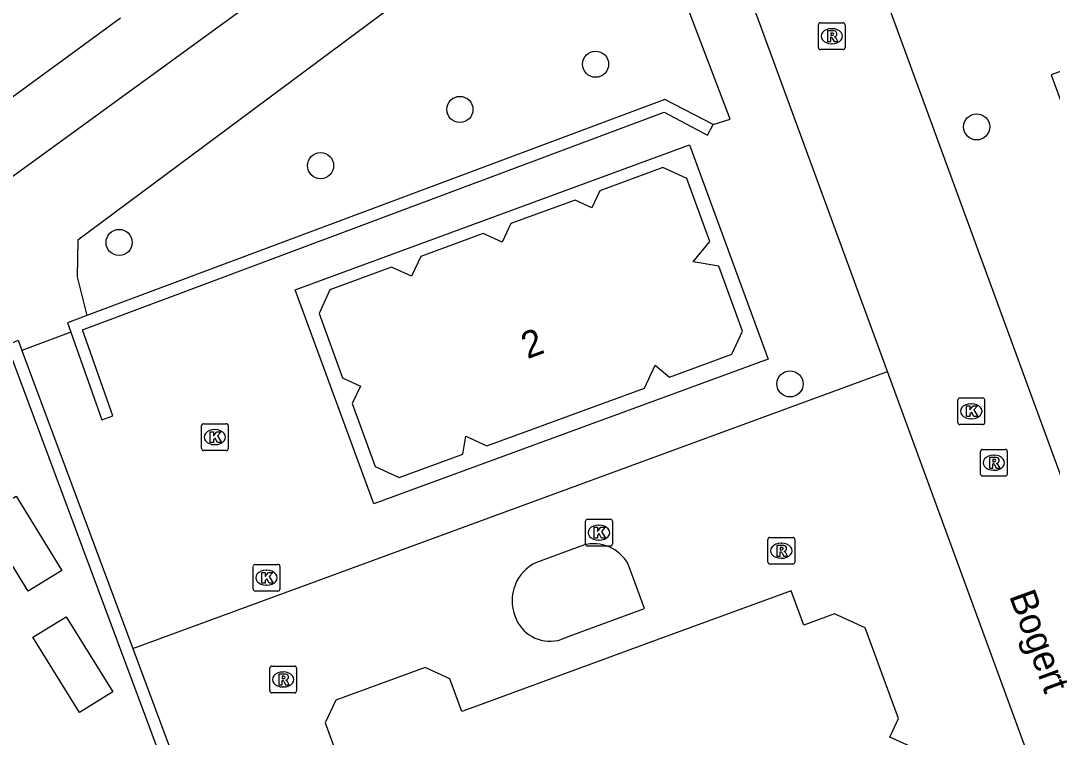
# Model space of a CAD drawing. Extents: x 160806 to 161707, y 383697 to 384148.
# Drawn here: x 160917.75 to 160956.33, y 383917.33 to 383944.12 of the extents above; entities that cross this region are included whole.
import ezdxf

# ---------------------------------------------------------------- set-up
doc = ezdxf.new("R2010")
doc.units = 0
for name, color, linetype in [('IMGEO_Boom', 7, 'Continuous'), ('IMGEO_Fietspad_open', 7, 'Continuous'), ('IMGEO_Kolk', 7, 'Continuous'), ('IMGEO_Muur', 7, 'Continuous'), ('IMGEO_Openbare_ruimte_label', 7, 'Continuous'), ('IMGEO_Pand', 7, 'Continuous'), ('IMGEO_Pand_nummerreeks', 7, 'Continuous'), ('IMGEO_Rijbaan_lokaal_open', 7, 'Continuous'), ('IMGEO_Rioolput', 7, 'Continuous'), ('IMGEO_Voetpad_open', 7, 'Continuous')]:
    doc.layers.add(name, color=color, linetype=linetype)

msp = doc.modelspace()

# ---------------------------------------------------------------- linework, layer by layer
at = {"layer": 'IMGEO_Boom'}
for centre in [(160939.25, 383942.496), (160934.176, 383940.804), (160953.501, 383940.152), (160928.964, 383938.703), (160921.431, 383935.831), (160946.521, 383930.543)]:
    msp.add_circle(centre, 0.489, dxfattribs=at)
at = {"layer": 'IMGEO_Fietspad_open'}
for points in [[(160930.868, 383948.143), (160928.691, 383946.466), (160915.435, 383936.839)], [(160921.489, 383944.216), (160915.944, 383940.183)]]:
    msp.add_lwpolyline(points, dxfattribs=at)
at = {"layer": 'IMGEO_Kolk'}
for p, q in [((160952.799, 383929.095), (160952.799, 383929.947)), ((160952.874, 383930.021), (160953.726, 383930.021)), ((160953.8, 383929.947), (160953.8, 383929.095)), ((160953.287, 383929.801), (160953.312, 383929.801)), ((160953.31, 383929.241), (160953.285, 383929.241)), ((160924.514, 383928.127), (160924.514, 383928.979)), ((160924.589, 383929.053), (160925.441, 383929.053)), ((160925.002, 383928.833), (160925.027, 383928.833)), ((160925.515, 383928.979), (160925.515, 383928.127)), ((160953.726, 383929.021), (160952.874, 383929.021)), ((160925.441, 383928.053), (160924.589, 383928.053)), ((160925.025, 383928.273), (160925, 383928.273)), ((160938.876, 383924.556), (160938.876, 383925.408)), ((160938.951, 383925.482), (160939.803, 383925.482)), ((160939.877, 383925.408), (160939.877, 383924.556)), ((160939.364, 383925.262), (160939.389, 383925.262)), ((160939.387, 383924.702), (160939.362, 383924.702)), ((160939.803, 383924.482), (160938.951, 383924.482)), ((160926.52, 383923.797), (160927.372, 383923.797)), ((160926.445, 383922.871), (160926.445, 383923.723)), ((160926.933, 383923.577), (160926.958, 383923.577)), ((160927.446, 383923.723), (160927.446, 383922.871)), ((160926.956, 383923.017), (160926.931, 383923.017)), ((160927.372, 383922.797), (160926.52, 383922.797))]:
    msp.add_line(p, q, dxfattribs=at)
for points in [[(160952.799, 383929.095), (160952.799, 383929.947)], [(160952.874, 383930.021), (160953.726, 383930.021)], [(160953.8, 383929.947), (160953.8, 383929.095)], [(160953.12, 383929.721), (160953.243, 383929.721), (160953.243, 383929.57), (160953.373, 383929.721), (160953.537, 383929.721), (160953.391, 383929.57), (160953.544, 383929.321), (160953.392, 383929.321), (160953.307, 383929.485), (160953.243, 383929.418), (160953.243, 383929.321), (160953.12, 383929.321), (160953.12, 383929.721)], [(160924.514, 383928.127), (160924.514, 383928.979)], [(160924.589, 383929.053), (160925.441, 383929.053)], [(160925.515, 383928.979), (160925.515, 383928.127)], [(160953.726, 383929.021), (160952.874, 383929.021)], [(160924.835, 383928.753), (160924.958, 383928.753), (160924.958, 383928.602), (160925.088, 383928.753), (160925.252, 383928.753), (160925.106, 383928.602), (160925.259, 383928.353), (160925.107, 383928.353), (160925.022, 383928.517), (160924.958, 383928.45), (160924.958, 383928.353), (160924.835, 383928.353), (160924.835, 383928.753)], [(160925.441, 383928.053), (160924.589, 383928.053)], [(160938.876, 383924.556), (160938.876, 383925.408)], [(160938.951, 383925.482), (160939.803, 383925.482)], [(160939.877, 383925.408), (160939.877, 383924.556)], [(160939.197, 383925.182), (160939.32, 383925.182), (160939.32, 383925.031), (160939.45, 383925.182), (160939.614, 383925.182), (160939.468, 383925.031), (160939.621, 383924.782), (160939.469, 383924.782), (160939.384, 383924.946), (160939.32, 383924.879), (160939.32, 383924.782), (160939.197, 383924.782), (160939.197, 383925.182)], [(160939.803, 383924.482), (160938.951, 383924.482)], [(160926.52, 383923.797), (160927.372, 383923.797)], [(160926.445, 383922.871), (160926.445, 383923.723)], [(160926.766, 383923.497), (160926.889, 383923.497), (160926.889, 383923.346), (160927.019, 383923.497), (160927.183, 383923.497), (160927.037, 383923.346), (160927.19, 383923.097), (160927.038, 383923.097), (160926.953, 383923.261), (160926.889, 383923.194), (160926.889, 383923.097), (160926.766, 383923.097), (160926.766, 383923.497)], [(160927.446, 383923.723), (160927.446, 383922.871)], [(160927.372, 383922.797), (160926.52, 383922.797)]]:
    msp.add_lwpolyline(points, dxfattribs=at)
for centre, start, end in [((160952.876, 383929.945), 91.552, 178.448), ((160952.876, 383929.945), 91.552, 178.448), ((160953.724, 383929.945), 1.552, 88.448), ((160953.724, 383929.945), 1.552, 88.448), ((160924.591, 383928.977), 91.552, 178.448), ((160924.591, 383928.977), 91.552, 178.448), ((160925.439, 383928.977), 1.552, 88.448), ((160925.439, 383928.977), 1.552, 88.448), ((160952.876, 383929.097), 181.552, 268.448), ((160952.876, 383929.097), 181.552, 268.448), ((160953.724, 383929.097), 271.552, 358.448), ((160953.724, 383929.097), 271.552, 358.448), ((160924.591, 383928.129), 181.552, 268.448), ((160924.591, 383928.129), 181.552, 268.448), ((160925.439, 383928.129), 271.552, 358.448), ((160925.439, 383928.129), 271.552, 358.448), ((160938.953, 383925.406), 91.552, 178.448), ((160938.953, 383925.406), 91.552, 178.448), ((160939.801, 383925.406), 1.552, 88.448), ((160939.801, 383925.406), 1.552, 88.448), ((160938.953, 383924.558), 181.552, 268.448), ((160938.953, 383924.558), 181.552, 268.448), ((160939.801, 383924.558), 271.552, 358.448), ((160939.801, 383924.558), 271.552, 358.448), ((160926.522, 383923.721), 91.552, 178.448), ((160926.522, 383923.721), 91.552, 178.448), ((160927.37, 383923.721), 1.552, 88.448), ((160927.37, 383923.721), 1.552, 88.448), ((160926.522, 383922.873), 181.552, 268.448), ((160926.522, 383922.873), 181.552, 268.448), ((160927.37, 383922.873), 271.552, 358.448), ((160927.37, 383922.873), 271.552, 358.448)]:
    msp.add_arc(centre, 0.0765, start, end, dxfattribs=at)
for centre, major_axis, ratio, start_param, end_param in [((160953.286, 383929.521), (-0.387, 0.002), 0.722429, 4.712389, 7.853982), ((160953.311, 383929.521), (-0.39, 0.002), 0.717154, 1.570796, 4.712389), ((160925.001, 383928.553), (-0.387, 0.002), 0.722429, 4.712389, 7.853982), ((160925.026, 383928.553), (-0.39, 0.002), 0.717154, 1.570796, 4.712389), ((160939.363, 383924.982), (-0.387, 0.002), 0.722429, 4.712389, 7.853982), ((160939.388, 383924.982), (-0.39, 0.002), 0.717154, 1.570796, 4.712389), ((160926.932, 383923.297), (-0.387, 0.002), 0.722429, 4.712389, 7.853982), ((160926.957, 383923.297), (-0.39, 0.002), 0.717154, 1.570796, 4.712389)]:
    msp.add_ellipse(centre, major_axis=major_axis, ratio=ratio, start_param=start_param, end_param=end_param, dxfattribs=at)
at = {"layer": 'IMGEO_Muur'}
for points in [[(160943.643, 383940.237), (160941.844, 383941.179), (160920.227, 383933.101)], [(160919.628, 383932.473), (160920.785, 383929.199), (160921.2, 383929.346), (160920.06, 383932.569), (160941.814, 383940.698), (160943.439, 383939.847), (160943.643, 383940.237)], [(160920.227, 383933.101), (160919.501, 383932.83), (160919.628, 383932.473)], [(160917.241, 383931.994), (160917.656, 383932.175), (160917.798, 383931.792)], [(160932.668, 383902.136), (160930.711, 383901.426), (160926.589, 383912.466), (160924.748, 383911.86), (160917.241, 383931.994)], [(160917.798, 383931.792), (160921.944, 383920.655)], [(160921.944, 383920.655), (160925.013, 383912.411), (160926.853, 383913.016), (160930.971, 383901.988), (160934.751, 383903.36), (160939.722, 383889.883), (160939.309, 383889.731), (160934.489, 383902.797), (160932.668, 383902.136)]]:
    msp.add_lwpolyline(points, dxfattribs=at)
at = {"layer": 'IMGEO_Pand'}
for points in [[(160975.504, 383964.664), (160963.59, 383960.254), (160964.46, 383957.905), (160963.873, 383957.689), (160963.583, 383958.479), (160958.126, 383956.475), (160958.56, 383955.294), (160955.925, 383954.326), (160957.713, 383949.459), (160956.787, 383949.119), (160958.794, 383943.656), (160959.589, 383943.948), (160959.797, 383943.383), (160956.293, 383942.096), (160964.049, 383920.98)], [(160934.28, 383927.914), (160934.398, 383928.591), (160935.188, 383928.225), (160941.078, 383930.388), (160941.476, 383931.249), (160942.013, 383930.801), (160944.35, 383931.659), (160944.749, 383932.52), (160943.86, 383934.941), (160942.894, 383935.109), (160943.526, 383935.866), (160942.662, 383938.218), (160941.767, 383938.632), (160939.406, 383937.765), (160939.111, 383937.128), (160938.486, 383937.417), (160936.083, 383936.535), (160935.76, 383935.837), (160935.052, 383936.164), (160932.709, 383935.304), (160932.368, 383934.567), (160931.622, 383934.912), (160929.318, 383934.066), (160928.907, 383933.178), (160929.791, 383930.771), (160930.453, 383930.464), (160930.149, 383929.806), (160931.012, 383927.457), (160931.907, 383927.042), (160934.28, 383927.914)], [(160938.792, 383924.514), (160937.042, 383923.872)], [(160937.846, 383920.956), (160938.263, 383921.109), (160941.079, 383922.144), (160940.469, 383923.803)], [(160951, 383916.994), (160950.257, 383917.338), (160950.577, 383918.029), (160949.333, 383921.418), (160948.181, 383921.951), (160947.032, 383921.529), (160946.56, 383922.813), (160941.514, 383920.961), (160938.698, 383919.927), (160934.836, 383918.509), (160934.251, 383918.294), (160933.804, 383919.512), (160932.872, 383919.943), (160929.533, 383918.717), (160929.143, 383917.874), (160932.92, 383907.588)]]:
    msp.add_lwpolyline(points, dxfattribs=at)
for centre, radius, start, end in [((160939.175, 383923.085), 1.48, 29.0431, 105.0058), ((160937.707, 383922.436), 1.582, 114.8366, 201.8536), ((160937.546, 383922.31), 1.387, 199.5079, 282.51)]:
    msp.add_arc(centre, radius, start, end, dxfattribs=at)
at = {"layer": 'IMGEO_Rijbaan_lokaal_open'}
for points in [[(160947.428, 383954.476), (160947.548, 383951.917), (160971.037, 383887.859), (160974.125, 383886.483), (160974.531, 383886.634)], [(160950.161, 383931.007), (160943.158, 383950.097), (160941.963, 383951.859)], [(161034.783, 383900.781), (161000, 383887.972), (160991.432, 383884.817), (160990.275, 383885.032), (160986.341, 383885.715), (160984.869, 383885.974), (160968.05, 383879.828), (160959.806, 383902.516), (160960.137, 383903.811), (160950.161, 383931.007)]]:
    msp.add_lwpolyline(points, dxfattribs=at)
at = {"layer": 'IMGEO_Rioolput'}
for p, q in [((160947.581, 383943.116), (160947.581, 383943.968)), ((160947.656, 383944.042), (160948.508, 383944.042)), ((160948.069, 383943.822), (160948.094, 383943.822)), ((160948.582, 383943.968), (160948.582, 383943.116)), ((160948.092, 383943.262), (160948.067, 383943.262)), ((160948.508, 383943.042), (160947.656, 383943.042)), ((160953.645, 383927.169), (160953.645, 383928.021)), ((160953.72, 383928.095), (160954.572, 383928.095)), ((160954.646, 383928.021), (160954.646, 383927.169)), ((160954.133, 383927.875), (160954.158, 383927.875)), ((160954.156, 383927.315), (160954.131, 383927.315)), ((160954.572, 383927.095), (160953.72, 383927.095)), ((160945.696, 383923.879), (160945.696, 383924.731)), ((160945.771, 383924.805), (160946.623, 383924.805)), ((160946.184, 383924.585), (160946.209, 383924.585)), ((160946.697, 383924.731), (160946.697, 383923.879)), ((160946.623, 383923.805), (160945.771, 383923.805)), ((160946.207, 383924.025), (160946.182, 383924.025)), ((160927.067, 383919.067), (160927.067, 383919.919)), ((160927.142, 383919.993), (160927.994, 383919.993)), ((160928.068, 383919.919), (160928.068, 383919.067)), ((160927.555, 383919.773), (160927.58, 383919.773)), ((160927.578, 383919.213), (160927.553, 383919.213)), ((160927.994, 383918.993), (160927.142, 383918.993))]:
    msp.add_line(p, q, dxfattribs=at)
for points in [[(160947.581, 383943.116), (160947.581, 383943.968)], [(160947.656, 383944.042), (160948.508, 383944.042)], [(160948.582, 383943.968), (160948.582, 383943.116)], [(160948.17, 383943.74), (160947.918, 383943.742), (160947.918, 383943.342)], [(160947.918, 383943.342), (160948.042, 383943.342), (160948.042, 383943.504), (160948.053, 383943.504)], [(160948.096, 383943.661), (160948.042, 383943.661), (160948.042, 383943.58)], [(160948.042, 383943.58), (160948.094, 383943.58)], [(160948.1, 383943.475), (160948.171, 383943.342), (160948.311, 383943.342), (160948.246, 383943.468)], [(160948.508, 383943.042), (160947.656, 383943.042)], [(160953.645, 383927.169), (160953.645, 383928.021)], [(160953.72, 383928.095), (160954.572, 383928.095)], [(160954.646, 383928.021), (160954.646, 383927.169)], [(160954.234, 383927.793), (160953.982, 383927.795), (160953.982, 383927.395)], [(160954.16, 383927.714), (160954.106, 383927.714), (160954.106, 383927.633)], [(160954.106, 383927.633), (160954.158, 383927.633)], [(160953.982, 383927.395), (160954.106, 383927.395), (160954.106, 383927.557), (160954.117, 383927.557)], [(160954.164, 383927.528), (160954.235, 383927.395), (160954.375, 383927.395), (160954.31, 383927.521)], [(160954.572, 383927.095), (160953.72, 383927.095)], [(160945.696, 383923.879), (160945.696, 383924.731)], [(160945.771, 383924.805), (160946.623, 383924.805)], [(160946.697, 383924.731), (160946.697, 383923.879)], [(160946.285, 383924.503), (160946.033, 383924.505), (160946.033, 383924.105)], [(160946.033, 383924.105), (160946.157, 383924.105), (160946.157, 383924.267), (160946.168, 383924.267)], [(160946.211, 383924.424), (160946.157, 383924.424), (160946.157, 383924.343)], [(160946.157, 383924.343), (160946.209, 383924.343)], [(160946.215, 383924.238), (160946.286, 383924.105), (160946.426, 383924.105), (160946.361, 383924.231)], [(160946.623, 383923.805), (160945.771, 383923.805)], [(160927.067, 383919.067), (160927.067, 383919.919)], [(160927.142, 383919.993), (160927.994, 383919.993)], [(160928.068, 383919.919), (160928.068, 383919.067)], [(160927.656, 383919.691), (160927.404, 383919.693), (160927.404, 383919.293)], [(160927.582, 383919.612), (160927.528, 383919.612), (160927.528, 383919.531)], [(160927.528, 383919.531), (160927.58, 383919.531)], [(160927.404, 383919.293), (160927.528, 383919.293), (160927.528, 383919.455), (160927.539, 383919.455)], [(160927.586, 383919.426), (160927.657, 383919.293), (160927.797, 383919.293), (160927.732, 383919.419)], [(160927.994, 383918.993), (160927.142, 383918.993)]]:
    msp.add_lwpolyline(points, dxfattribs=at)
for centre, radius, start, end in [((160947.658, 383943.966), 0.0765, 91.552, 178.448), ((160947.658, 383943.966), 0.0765, 91.552, 178.448), ((160948.506, 383943.966), 0.0765, 1.552, 88.448), ((160948.506, 383943.966), 0.0765, 1.552, 88.448), ((160948.052, 383943.451), 0.0533, 26.0293, 88.6989), ((160948.078, 383943.769), 0.19, 274.7715, 282.9687), ((160948.102, 383943.565), 0.0964, 77.0061, 93.1865), ((160948.116, 383943.622), 0.0378, 276.6634, 79.6772), ((160948.169, 383943.63), 0.109, 350.3612, 89.416), ((160948.167, 383943.63), 0.112, 277.5842, 350.9817), ((160948.151, 383943.415), 0.108, 29.5134, 73.7905), ((160947.658, 383943.118), 0.0765, 181.552, 268.448), ((160947.658, 383943.118), 0.0765, 181.552, 268.448), ((160948.506, 383943.118), 0.0765, 271.552, 358.448), ((160948.506, 383943.118), 0.0765, 271.552, 358.448), ((160953.722, 383928.019), 0.0765, 91.552, 178.448), ((160953.722, 383928.019), 0.0765, 91.552, 178.448), ((160954.57, 383928.019), 0.0765, 1.552, 88.448), ((160954.57, 383928.019), 0.0765, 1.552, 88.448), ((160954.142, 383927.822), 0.19, 274.7715, 282.9687), ((160954.166, 383927.618), 0.0964, 77.0061, 93.1865), ((160954.18, 383927.675), 0.0378, 276.6634, 79.6772), ((160954.233, 383927.683), 0.109, 350.3612, 89.416), ((160954.231, 383927.683), 0.112, 277.5842, 350.9817), ((160954.116, 383927.504), 0.0533, 26.0293, 88.6989), ((160954.215, 383927.468), 0.108, 29.5134, 73.7905), ((160953.722, 383927.171), 0.0765, 181.552, 268.448), ((160953.722, 383927.171), 0.0765, 181.552, 268.448), ((160954.57, 383927.171), 0.0765, 271.552, 358.448), ((160954.57, 383927.171), 0.0765, 271.552, 358.448), ((160945.773, 383924.729), 0.0765, 91.552, 178.448), ((160945.773, 383924.729), 0.0765, 91.552, 178.448), ((160946.621, 383924.729), 0.0765, 1.552, 88.448), ((160946.621, 383924.729), 0.0765, 1.552, 88.448), ((160946.167, 383924.214), 0.0533, 26.0293, 88.6989), ((160946.193, 383924.532), 0.19, 274.7715, 282.9687), ((160946.217, 383924.328), 0.0964, 77.0061, 93.1865), ((160946.231, 383924.385), 0.0378, 276.6634, 79.6772), ((160946.284, 383924.393), 0.109, 350.3612, 89.416), ((160946.282, 383924.393), 0.112, 277.5842, 350.9817), ((160946.266, 383924.178), 0.108, 29.5134, 73.7905), ((160945.773, 383923.881), 0.0765, 181.552, 268.448), ((160945.773, 383923.881), 0.0765, 181.552, 268.448), ((160946.621, 383923.881), 0.0765, 271.552, 358.448), ((160946.621, 383923.881), 0.0765, 271.552, 358.448), ((160927.144, 383919.917), 0.0765, 91.552, 178.448), ((160927.144, 383919.917), 0.0765, 91.552, 178.448), ((160927.992, 383919.917), 0.0765, 1.552, 88.448), ((160927.992, 383919.917), 0.0765, 1.552, 88.448), ((160927.564, 383919.72), 0.19, 274.7715, 282.9687), ((160927.588, 383919.516), 0.0964, 77.0061, 93.1865), ((160927.602, 383919.573), 0.0378, 276.6634, 79.6772), ((160927.655, 383919.581), 0.109, 350.3612, 89.416), ((160927.653, 383919.581), 0.112, 277.5842, 350.9817), ((160927.538, 383919.402), 0.0533, 26.0293, 88.6989), ((160927.637, 383919.366), 0.108, 29.5134, 73.7905), ((160927.144, 383919.069), 0.0765, 181.552, 268.448), ((160927.144, 383919.069), 0.0765, 181.552, 268.448), ((160927.992, 383919.069), 0.0765, 271.552, 358.448), ((160927.992, 383919.069), 0.0765, 271.552, 358.448)]:
    msp.add_arc(centre, radius, start, end, dxfattribs=at)
for centre, major_axis, ratio, start_param, end_param in [((160948.068, 383943.542), (-0.387, 0.002), 0.722429, 4.712389, 7.853982), ((160948.093, 383943.542), (-0.39, 0.002), 0.717154, 1.570796, 4.712389), ((160954.132, 383927.595), (-0.387, 0.002), 0.722429, 4.712389, 7.853982), ((160954.157, 383927.595), (-0.39, 0.002), 0.717154, 1.570796, 4.712389), ((160946.183, 383924.305), (-0.387, 0.002), 0.722429, 4.712389, 7.853982), ((160946.208, 383924.305), (-0.39, 0.002), 0.717154, 1.570796, 4.712389), ((160927.554, 383919.493), (-0.387, 0.002), 0.722429, 4.712389, 7.853982), ((160927.579, 383919.493), (-0.39, 0.002), 0.717154, 1.570796, 4.712389)]:
    msp.add_ellipse(centre, major_axis=major_axis, ratio=ratio, start_param=start_param, end_param=end_param, dxfattribs=at)
at = {"layer": 'IMGEO_Voetpad_open'}
for points in [[(160940.209, 383950.755), (160938.381, 383949.591), (160934.167, 383946.323), (160932.177, 383945.058), (160919.885, 383935.916), (160919.857, 383934.55), (160920.227, 383933.101)], [(160943.643, 383940.237), (160944.278, 383940.443), (160942.585, 383944.9), (160942.151, 383945.823), (160940.209, 383950.755)], [(160928.019, 383934.065), (160942.761, 383939.477), (160945.701, 383931.469), (160930.959, 383926.057), (160928.019, 383934.065)], [(160919.628, 383932.473), (160917.798, 383931.792)], [(160921.944, 383920.655), (160950.161, 383931.007)], [(160916.317, 383925.562), (160917.576, 383926.342), (160919.293, 383923.57), (160918.033, 383922.79), (160916.317, 383925.562)], [(160919.448, 383921.839), (160921.191, 383919.025), (160919.948, 383918.255), (160918.205, 383921.069), (160919.448, 383921.839)]]:
    msp.add_lwpolyline(points, dxfattribs=at)

# ---------------------------------------------------------------- texts
at = {"layer": 'IMGEO_Openbare_ruimte_label'}
msp.add_text('Bogert', height=1, rotation=290.1202, dxfattribs=at).set_placement((160954.705, 383922.619))
at = {"layer": 'IMGEO_Pand_nummerreeks'}
msp.add_text('2', height=1, rotation=20.1649, dxfattribs=at).set_placement((160936.698, 383931.464))

doc.saveas('drawing.dxf')
